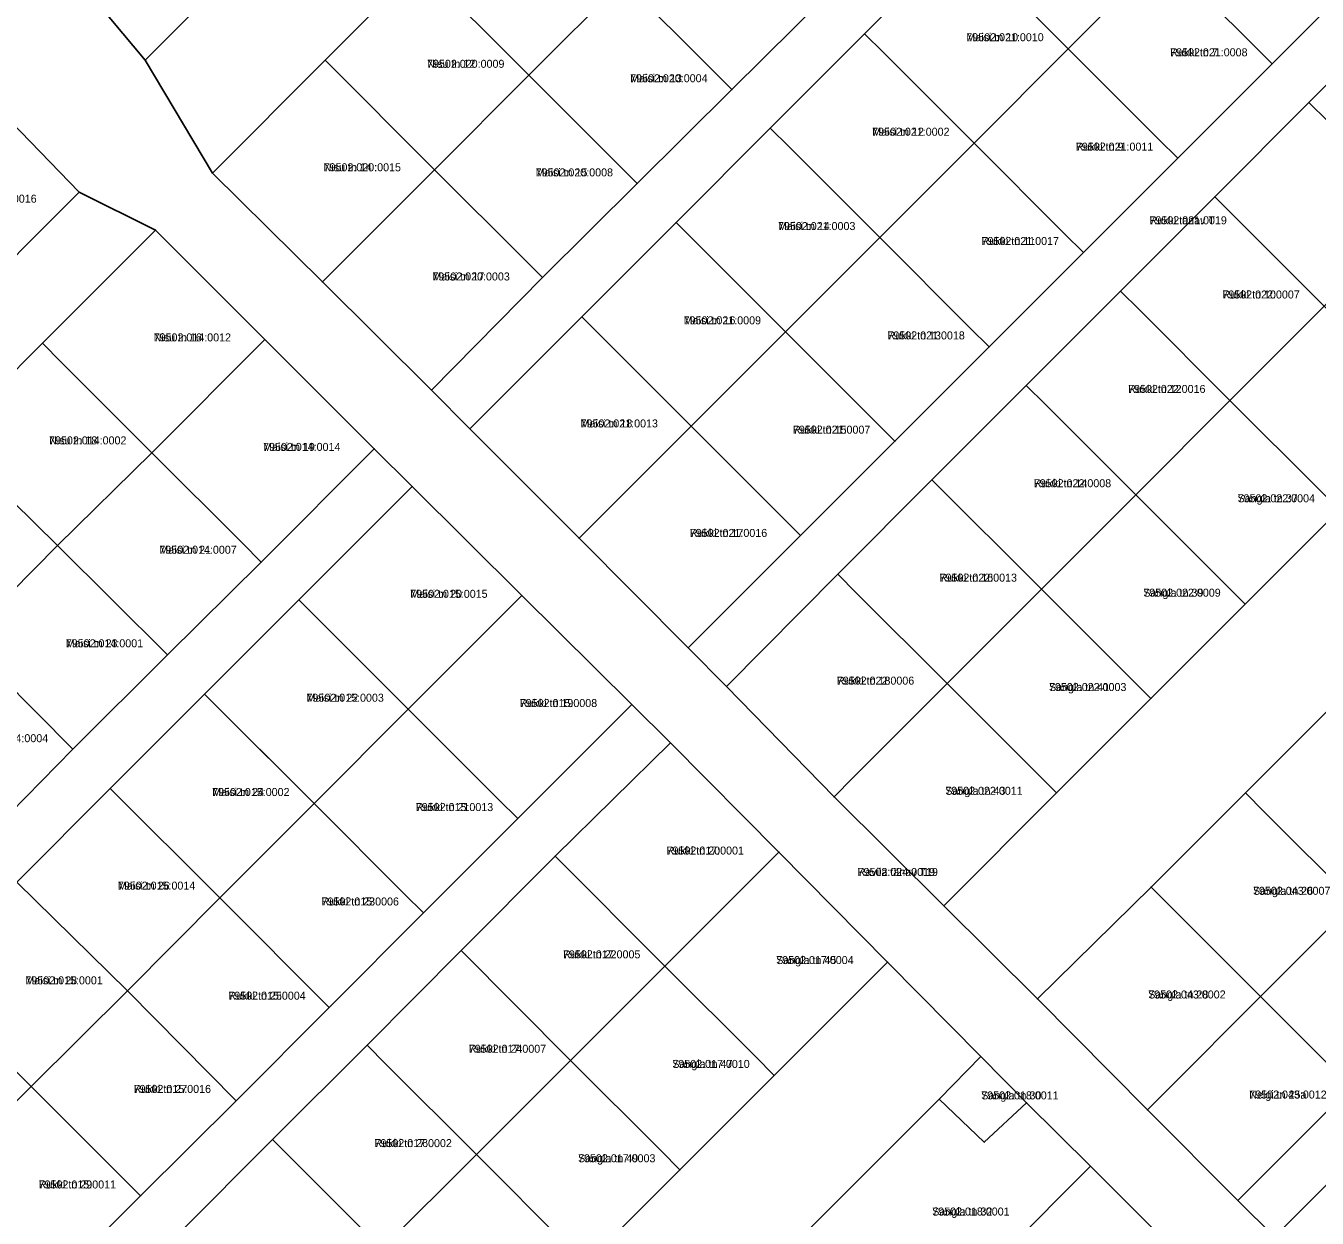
# Model space of a CAD drawing. Extents: x 643847 to 663718, y 6468443 to 6482775.
# Drawn here: x 657078.1 to 657320.2, y 6473214.5 to 6473438 of the extents above; entities that cross this region are included whole.
import ezdxf

# ---------------------------------------------------------------- set-up
doc = ezdxf.new("R2010")
doc.units = 0
for name, color, linetype in [('L_AADRESS', 7, 'Continuous'), ('PIIR', 7, 'Continuous'), ('TUNNUS', 7, 'Continuous')]:
    doc.layers.add(name, color=color, linetype=linetype)

msp = doc.modelspace()

# ---------------------------------------------------------------- linework, layer by layer
at = {"layer": 'PIIR'}
for points in [[(657246.69, 6473577.29), (657260.85, 6473591.41), (657279.6, 6473576), (657223.34, 6473520.72), (657205.07, 6473502.14), (657187.58, 6473484.21), (657169.6, 6473466.84), (657151.89, 6473449.19), (657134.21, 6473431.51), (657113.11, 6473410.38), (657100.47, 6473431.54), (657117.1, 6473448.13), (657131.26, 6473462.25), (657145.43, 6473476.36), (657159.59, 6473490.48), (657173.75, 6473504.59), (657181.9, 6473512.72), (657190.04, 6473520.83), (657204.2, 6473534.94), (657218.37, 6473549.06), (657232.53, 6473563.18)], [(657298.97, 6473514.29), (657320.16, 6473535.5), (657327.22, 6473528.44), (657306.02, 6473507.22), (657288.35, 6473489.53), (657270.69, 6473471.84), (657253.01, 6473454.17), (657235.3, 6473436.45), (657217.63, 6473418.76), (657199.99, 6473401.12), (657182.33, 6473383.44), (657161.36, 6473362.47), (657154.14, 6473369.72), (657174.95, 6473390.81), (657192.7, 6473408.41), (657210.45, 6473426.02), (657228.2, 6473443.62), (657245.94, 6473461.22), (657263.61, 6473478.92), (657281.29, 6473496.6)], [(657347.04, 6473466.21), (657368.56, 6473487.23), (657375.18, 6473480.24), (657353.98, 6473459.02), (657336.31, 6473441.33), (657318.63, 6473423.62), (657300.96, 6473405.95), (657283.31, 6473388.27), (657265.63, 6473370.59), (657247.96, 6473352.9), (657230.3, 6473335.2), (657209.45, 6473314.16), (657202.27, 6473321.38), (657223.33, 6473342.45), (657241, 6473360.11), (657258.69, 6473377.8), (657276.37, 6473395.48), (657294.03, 6473413.16), (657311.7, 6473430.84), (657329.37, 6473448.52)], [(657270.69, 6473471.84), (657291.2, 6473451.34), (657273.52, 6473433.66), (657256.56, 6473450.62), (657253.01, 6473454.17)], [(657311.7, 6473430.84), (657308.17, 6473434.38), (657291.2, 6473451.34), (657308.86, 6473469.03), (657329.37, 6473448.52)], [(657151.89, 6473449.19), (657169.6, 6473466.84), (657190.08, 6473446.37), (657172.41, 6473428.69)], [(657228.2, 6473443.62), (657210.45, 6473426.02), (657207.06, 6473429.4), (657190.08, 6473446.37), (657207.76, 6473464.05), (657224.73, 6473447.08)], [(657100.47, 6473431.54), (657087.59, 6473446.94), (657102.99, 6473462.29), (657117.1, 6473448.13)], [(657253.01, 6473454.17), (657256.56, 6473450.62), (657273.52, 6473433.66), (657255.85, 6473415.98), (657238.88, 6473432.94), (657235.3, 6473436.45)], [(657294.03, 6473413.16), (657290.5, 6473416.69), (657273.52, 6473433.66), (657291.2, 6473451.34), (657308.17, 6473434.38), (657311.7, 6473430.84)], [(657151.89, 6473449.19), (657172.41, 6473428.69), (657154.73, 6473411.01), (657134.21, 6473431.51)], [(657192.7, 6473408.41), (657189.38, 6473411.72), (657172.41, 6473428.69), (657190.08, 6473446.37), (657207.06, 6473429.4), (657210.45, 6473426.02)], [(657336.31, 6473441.33), (657339.85, 6473437.79), (657356.83, 6473420.84), (657339.16, 6473403.15), (657322.18, 6473420.11), (657318.63, 6473423.62)], [(657235.3, 6473436.45), (657238.88, 6473432.94), (657255.85, 6473415.98), (657238.17, 6473398.29), (657221.2, 6473415.26), (657217.63, 6473418.76)], [(657276.37, 6473395.48), (657272.82, 6473399.01), (657255.85, 6473415.98), (657273.52, 6473433.66), (657290.5, 6473416.69), (657294.03, 6473413.16)], [(657134.21, 6473431.51), (657154.73, 6473411.01), (657137.05, 6473393.33), (657133.69, 6473389.98), (657113.11, 6473410.38)], [(657174.95, 6473390.81), (657171.71, 6473394.05), (657154.73, 6473411.01), (657172.41, 6473428.69), (657189.38, 6473411.72), (657192.7, 6473408.41)], [(657088.12, 6473406.82), (657081.05, 6473399.75), (657063.65, 6473382.33), (657060.12, 6473385.87), (657043.14, 6473402.82), (657060.81, 6473420.51), (657067.89, 6473427.59)], [(657318.63, 6473423.62), (657322.18, 6473420.11), (657339.16, 6473403.15), (657321.49, 6473385.46), (657304.5, 6473402.41), (657300.96, 6473405.95)], [(657217.63, 6473418.76), (657221.2, 6473415.26), (657238.17, 6473398.29), (657220.5, 6473380.62), (657199.99, 6473401.12)], [(657276.37, 6473395.48), (657258.69, 6473377.8), (657255.15, 6473381.34), (657238.17, 6473398.29), (657255.85, 6473415.98), (657272.82, 6473399.01)], [(657154.14, 6473369.72), (657133.69, 6473389.98), (657137.05, 6473393.33), (657154.73, 6473411.01), (657171.71, 6473394.05), (657174.95, 6473390.81)], [(657300.96, 6473405.95), (657304.5, 6473402.41), (657321.49, 6473385.46), (657303.82, 6473367.78), (657286.84, 6473384.74), (657283.31, 6473388.27)], [(657199.99, 6473401.12), (657220.5, 6473380.62), (657202.82, 6473362.94), (657185.85, 6473379.91), (657182.33, 6473383.44)], [(657102.41, 6473399.69), (657122.92, 6473379.18), (657101.71, 6473357.97), (657084.73, 6473374.93), (657081.2, 6473378.47)], [(657258.69, 6473377.8), (657241, 6473360.11), (657237.47, 6473363.65), (657220.5, 6473380.62), (657238.17, 6473398.29), (657255.15, 6473381.34)], [(657359.94, 6473382.73), (657370.83, 6473393.6), (657370.3, 6473389.5), (657431.04, 6473381.58), (657432.9, 6473379.57), (657415.61, 6473362.1), (657398.63, 6473379.08), (657395.09, 6473382.62), (657377.41, 6473364.93), (657359.75, 6473347.26), (657342.07, 6473329.58), (657324.4, 6473311.91), (657306.72, 6473294.22), (657289.02, 6473276.57), (657267.72, 6473255.63), (657250.17, 6473273.07), (657271.32, 6473294.21), (657288.99, 6473311.9), (657306.66, 6473329.58), (657324.35, 6473347.28), (657342.09, 6473365.04)], [(657283.31, 6473388.27), (657286.84, 6473384.74), (657303.82, 6473367.78), (657286.15, 6473350.08), (657269.17, 6473367.05), (657265.63, 6473370.59)], [(657324.35, 6473347.28), (657320.8, 6473350.81), (657303.82, 6473367.78), (657321.49, 6473385.46), (657338.47, 6473368.5), (657342.09, 6473365.04)], [(657453.58, 6473366.14), (657473.56, 6473386.15), (657480.77, 6473379.06), (657455.86, 6473354.3), (657431.17, 6473329.46), (657426.84, 6473325.3), (657366.24, 6473264.94), (657408.59, 6473222.06), (657403.33, 6473219.05), (657379.67, 6473242.78), (657361.89, 6473260.61), (657336.67, 6473235.5), (657312.14, 6473211.06), (657305.32, 6473217.86), (657326.53, 6473239.08), (657344.21, 6473256.76), (657361.88, 6473274.44), (657379.56, 6473292.11), (657397.23, 6473309.79), (657414.92, 6473327.44), (657432.59, 6473345.13)], [(657182.33, 6473383.44), (657185.85, 6473379.91), (657202.82, 6473362.94), (657185.14, 6473345.26), (657181.81, 6473341.93), (657161.36, 6473362.47)], [(657223.33, 6473342.45), (657219.8, 6473345.97), (657202.82, 6473362.94), (657220.5, 6473380.62), (657237.47, 6473363.65), (657241, 6473360.11)], [(657081.2, 6473378.47), (657084.73, 6473374.93), (657101.71, 6473357.97), (657084.06, 6473340.59), (657067.06, 6473357.25), (657063.53, 6473360.78)], [(657122.23, 6473337.46), (657118.69, 6473341), (657101.71, 6473357.97), (657122.92, 6473379.18), (657143.42, 6473358.7)], [(657265.63, 6473370.59), (657269.17, 6473367.05), (657286.15, 6473350.08), (657268.49, 6473332.41), (657247.96, 6473352.9)], [(657306.66, 6473329.58), (657303.13, 6473333.13), (657286.15, 6473350.08), (657303.82, 6473367.78), (657320.8, 6473350.81), (657324.35, 6473347.28)], [(657223.33, 6473342.45), (657202.27, 6473321.38), (657181.81, 6473341.93), (657185.14, 6473345.26), (657202.82, 6473362.94), (657219.8, 6473345.97)], [(657063.53, 6473360.78), (657067.06, 6473357.25), (657084.06, 6473340.59), (657066.52, 6473322.89), (657056.34, 6473312.63), (657035.34, 6473332.61)], [(657101.71, 6473357.97), (657118.69, 6473341), (657122.23, 6473337.46), (657104.68, 6473320.12), (657084.06, 6473340.59)], [(657247.96, 6473352.9), (657268.49, 6473332.41), (657250.81, 6473314.72), (657233.84, 6473331.68), (657230.3, 6473335.2)], [(657150.53, 6473351.64), (657171.1, 6473331.21), (657167.47, 6473327.59), (657149.79, 6473309.91), (657132.82, 6473326.87), (657129.29, 6473330.4)], [(657288.99, 6473311.9), (657285.46, 6473315.44), (657268.49, 6473332.41), (657286.15, 6473350.08), (657303.13, 6473333.13), (657306.66, 6473329.58)], [(657086.91, 6473302.43), (657066.52, 6473322.89), (657084.06, 6473340.59), (657104.68, 6473320.12)], [(657230.3, 6473335.2), (657233.84, 6473331.68), (657250.81, 6473314.72), (657233.15, 6473297.02), (657229.61, 6473293.48), (657209.45, 6473314.16)], [(657170.3, 6473289.41), (657166.77, 6473292.94), (657149.79, 6473309.91), (657167.47, 6473327.59), (657171.1, 6473331.21), (657191.67, 6473310.78)], [(657271.32, 6473294.21), (657267.8, 6473297.75), (657250.81, 6473314.72), (657268.49, 6473332.41), (657285.46, 6473315.44), (657288.99, 6473311.9)], [(657132.12, 6473292.22), (657115.15, 6473309.19), (657111.62, 6473312.73), (657129.29, 6473330.4), (657132.82, 6473326.87), (657149.79, 6473309.91)], [(657066.52, 6473322.89), (657086.91, 6473302.43), (657069.2, 6473284.42), (657065.66, 6473287.96), (657048.68, 6473304.93)], [(657250.17, 6473273.07), (657229.61, 6473293.48), (657233.15, 6473297.02), (657250.81, 6473314.72), (657267.8, 6473297.75), (657271.32, 6473294.21)], [(657111.62, 6473312.73), (657132.12, 6473292.22), (657114.44, 6473274.55), (657093.94, 6473295.05)], [(657324.4, 6473311.91), (657327.93, 6473308.37), (657344.9, 6473291.4), (657327.23, 6473273.73), (657310.25, 6473290.69), (657306.72, 6473294.22)], [(657152.63, 6473271.73), (657149.09, 6473275.26), (657132.12, 6473292.22), (657149.79, 6473309.91), (657166.77, 6473292.94), (657170.3, 6473289.41)], [(657198.92, 6473303.58), (657219.26, 6473283.13), (657197.91, 6473261.77), (657177.32, 6473282.39)], [(657093.94, 6473295.05), (657114.44, 6473274.55), (657097.18, 6473257.15), (657076.39, 6473277.51)], [(657134.94, 6473254.04), (657114.44, 6473274.55), (657132.12, 6473292.22), (657149.09, 6473275.26), (657152.63, 6473271.73)], [(657306.72, 6473294.22), (657310.25, 6473290.69), (657327.23, 6473273.73), (657309.55, 6473256.05), (657289.02, 6473276.57)], [(657218.37, 6473241.27), (657214.85, 6473244.8), (657197.91, 6473261.77), (657219.26, 6473283.13), (657239.63, 6473262.53)], [(657177.32, 6473282.39), (657197.91, 6473261.77), (657180.22, 6473244.11), (657159.69, 6473264.67)], [(657076.39, 6473277.51), (657097.18, 6473257.15), (657079.09, 6473239.19), (657062.12, 6473256.16), (657058.71, 6473259.82)], [(657309.55, 6473256.05), (657291.87, 6473238.36), (657288.34, 6473234.83), (657267.72, 6473255.63), (657289.02, 6473276.57)], [(657117.52, 6473236.55), (657097.18, 6473257.15), (657114.44, 6473274.55), (657134.94, 6473254.04)], [(657326.53, 6473239.08), (657309.55, 6473256.05), (657327.23, 6473273.73), (657344.21, 6473256.76)], [(657159.69, 6473264.67), (657180.22, 6473244.11), (657162.55, 6473226.44), (657145.6, 6473243.41), (657142.06, 6473246.94)], [(657200.7, 6473223.59), (657197.17, 6473227.13), (657180.22, 6473244.11), (657197.91, 6473261.77), (657214.85, 6473244.8), (657218.37, 6473241.27)], [(657058.71, 6473259.82), (657062.12, 6473256.16), (657079.09, 6473239.19), (657061.41, 6473221.51), (657044.44, 6473238.48), (657040.97, 6473242.08)], [(657099.61, 6473218.69), (657079.09, 6473239.19), (657097.18, 6473257.15), (657117.52, 6473236.55)], [(657305.32, 6473217.86), (657288.34, 6473234.83), (657291.87, 6473238.36), (657309.55, 6473256.05), (657326.53, 6473239.08)], [(657142.06, 6473246.94), (657145.6, 6473243.41), (657162.55, 6473226.44), (657144.86, 6473208.76), (657127.9, 6473225.73), (657124.37, 6473229.27)], [(657183.02, 6473205.92), (657179.49, 6473209.45), (657162.55, 6473226.44), (657180.22, 6473244.11), (657197.17, 6473227.13), (657200.7, 6473223.59)], [(657257.13, 6473244.82), (657265.68, 6473236.17), (657257.77, 6473228.76), (657249.3, 6473236.82)], [(657081.94, 6473201.01), (657078.39, 6473204.55), (657061.41, 6473221.51), (657079.09, 6473239.19), (657099.61, 6473218.69)], [(657249.3, 6473236.82), (657257.77, 6473228.76), (657265.68, 6473236.17), (657277.65, 6473224.26), (657274.13, 6473220.72), (657256.54, 6473203.06), (657238.86, 6473185.39), (657221.9, 6473202.37), (657218.37, 6473205.91)], [(657336.67, 6473235.5), (657354.84, 6473217.92), (657333.63, 6473196.7), (657330.1, 6473193.16), (657312.14, 6473211.06)], [(657124.37, 6473229.27), (657127.9, 6473225.73), (657144.86, 6473208.76), (657127.17, 6473191.09), (657106.7, 6473211.6)], [(657165.35, 6473188.24), (657144.86, 6473208.76), (657162.55, 6473226.44), (657179.49, 6473209.45), (657183.02, 6473205.92)], [(657273.51, 6473186.08), (657256.54, 6473203.06), (657274.13, 6473220.72), (657277.65, 6473224.26), (657294.7, 6473207.26)]]:
    msp.add_lwpolyline(points, close=True, dxfattribs=at)
for points in [[(657074.71, 6473462.34), (657087.59, 6473446.94), (657100.47, 6473431.54), (657113.11, 6473410.38), (657133.69, 6473389.98), (657154.14, 6473369.72), (657161.36, 6473362.47), (657181.81, 6473341.93), (657202.27, 6473321.38), (657209.45, 6473314.16), (657229.61, 6473293.48), (657250.17, 6473273.07), (657267.72, 6473255.63), (657288.34, 6473234.83), (657305.32, 6473217.86), (657312.14, 6473211.06)], [(657294.7, 6473207.26), (657277.65, 6473224.26), (657265.68, 6473236.17), (657257.13, 6473244.82), (657239.63, 6473262.53), (657219.26, 6473283.13), (657198.92, 6473303.58), (657191.67, 6473310.78), (657171.1, 6473331.21), (657150.53, 6473351.64), (657143.42, 6473358.7), (657122.92, 6473379.18), (657102.41, 6473399.69), (657088.12, 6473406.82), (657067.89, 6473427.59)], [(657063.65, 6473382.33), (657081.05, 6473399.75), (657088.12, 6473406.82), (657102.41, 6473399.69), (657081.2, 6473378.47), (657063.53, 6473360.78)], [(656978.95, 6473193.84), (657001.91, 6473216.92), (657016.21, 6473231.28), (657033.83, 6473248.98), (657051.52, 6473266.75), (657069.2, 6473284.42), (657086.91, 6473302.43), (657104.68, 6473320.12), (657122.23, 6473337.46), (657143.42, 6473358.7), (657150.53, 6473351.64), (657129.29, 6473330.4), (657111.62, 6473312.73), (657093.94, 6473295.05), (657076.39, 6473277.51), (657058.71, 6473259.82), (657040.97, 6473242.08), (657023.24, 6473224.34), (657010.97, 6473211.52)], [(657081.94, 6473201.01), (657099.61, 6473218.69), (657117.52, 6473236.55), (657134.94, 6473254.04), (657152.63, 6473271.73), (657170.3, 6473289.41), (657191.67, 6473310.78), (657198.92, 6473303.58), (657177.32, 6473282.39), (657159.69, 6473264.67), (657142.06, 6473246.94), (657124.37, 6473229.27), (657106.7, 6473211.6)], [(657183.02, 6473205.92), (657200.7, 6473223.59), (657218.37, 6473241.27), (657239.63, 6473262.53), (657257.13, 6473244.82), (657249.3, 6473236.82), (657218.37, 6473205.91)]]:
    msp.add_lwpolyline(points, dxfattribs=at)

# ---------------------------------------------------------------- texts
at = {"layer": 'L_AADRESS'}
for s, p in [('Maisi tn 10', (657254.4, 6473435.08)), ('Rukki tn 7', (657292.61, 6473432.25)), ('Nisu tn 12', (657153.31, 6473430.1)), ('Maisi tn 13', (657191.39, 6473427.39)), ('Maisi tn 12', (657236.75, 6473417.37)), ('Rukki tn 9', (657274.94, 6473414.57)), ('Nisu tn 14', (657133.92, 6473410.71)), ('Maisi tn 15', (657173.67, 6473409.75)), ('Maisi tn 14', (657219.1, 6473399.69)), ('Rukki tänav T1', (657288.73, 6473400.77)), ('Rukki tn 11', (657257.26, 6473396.89)), ('Maisi tn 17', (657154.32, 6473390.25)), ('Rukki tn 10', (657302.4, 6473386.87)), ('Maisi tn 16', (657201.41, 6473382.03)), ('Nisu tn 16', (657102.06, 6473378.83)), ('Rukki tn 13', (657239.61, 6473379.2)), ('Rukki tn 12', (657284.73, 6473369.17)), ('Maisi tn 18', (657182.09, 6473362.71)), ('Rukki tn 15', (657221.9, 6473361.54)), ('Nisu tn 18', (657082.46, 6473359.53)), ('Maisi tn 19', (657122.57, 6473358.31)), ('Rukki tn 14', (657267.05, 6473351.5)), ('Sangla tn 37', (657305.25, 6473348.68)), ('Rukki tn 17', (657202.57, 6473342.19)), ('Maisi tn 21', (657103.13, 6473339.04)), ('Rukki tn 16', (657249.39, 6473333.81)), ('Maisi tn 20', (657150.16, 6473330.78)), ('Sangla tn 39', (657287.58, 6473330.99)), ('Maisi tn 23', (657085.59, 6473321.51)), ('Rukki tn 18', (657230.13, 6473314.51)), ('Sangla tn 41', (657269.9, 6473313.31)), ('Maisi tn 22', (657130.71, 6473311.31)), ('Rukki tn 19', (657170.7, 6473310.31)), ('Maisi tn 24', (657113.03, 6473293.64)), ('Sangla tn 43', (657250.46, 6473293.87)), ('Rukki tn 21', (657151.21, 6473290.82)), ('Rukki tn 20', (657198.21, 6473282.67)), ('Ravila tänav T19', (657234.02, 6473278.66)), ('Maisi tn 26', (657095.36, 6473276.1)), ('Sangla tn 26', (657308.14, 6473275.13)), ('Rukki tn 23', (657133.54, 6473273.13)), ('Rukki tn 22', (657178.8, 6473263.22)), ('Sangla tn 45', (657218.77, 6473262.15)), ('Maisi tn 28', (657078.02, 6473258.35)), ('Rukki tn 25', (657116.06, 6473255.48)), ('Sangla tn 28', (657288.5, 6473255.7)), ('Rukki tn 24', (657161.14, 6473245.53)), ('Sangla tn 47', (657199.29, 6473242.69)), ('Rukki tn 27', (657098.31, 6473238)), ('Sangla tn 30', (657257.2, 6473236.79)), ('Nelgi tn 25a', (657307.44, 6473236.95)), ('Rukki tn 26', (657143.46, 6473227.85)), ('Sangla tn 49', (657181.62, 6473225.01)), ('Rukki tn 29', (657080.51, 6473220.1)), ('Sangla tn 32', (657248.01, 6473215.03))]:
    msp.add_text(s, height=1.5, dxfattribs=at).set_placement(p)
at = {"layer": 'TUNNUS'}
for s, p in [('79502:021:0010', (657254.4, 6473435.08)), ('79502:021:0008', (657292.61, 6473432.25)), ('79502:020:0009', (657153.31, 6473430.1)), ('79502:020:0004', (657191.39, 6473427.39)), ('79502:021:0002', (657236.75, 6473417.37)), ('79502:021:0011', (657274.94, 6473414.57)), ('79502:020:0015', (657133.92, 6473410.71)), ('79502:020:0008', (657173.67, 6473409.75)), ('79502:012:0016', (657065.63, 6473404.82)), ('79502:021:0003', (657219.1, 6473399.69)), ('79502:021:0019', (657288.73, 6473400.77)), ('79502:021:0017', (657257.26, 6473396.89)), ('79502:020:0003', (657154.32, 6473390.25)), ('79502:022:0007', (657302.4, 6473386.87)), ('79502:021:0009', (657201.41, 6473382.03)), ('79502:014:0012', (657102.06, 6473378.83)), ('79502:021:0018', (657239.61, 6473379.2)), ('79502:022:0016', (657284.73, 6473369.17)), ('79502:021:0013', (657182.09, 6473362.71)), ('79502:021:0007', (657221.9, 6473361.54)), ('79502:014:0002', (657082.46, 6473359.53)), ('79502:014:0014', (657122.57, 6473358.31)), ('79502:022:0008', (657267.05, 6473351.5)), ('79502:022:0004', (657305.25, 6473348.68)), ('79502:021:0016', (657202.57, 6473342.19)), ('79502:014:0007', (657103.13, 6473339.04)), ('79502:022:0013', (657249.39, 6473333.81)), ('79502:015:0015', (657150.16, 6473330.78)), ('79502:022:0009', (657287.58, 6473330.99)), ('79502:014:0001', (657085.59, 6473321.51)), ('79502:022:0006', (657230.13, 6473314.51)), ('79502:022:0003', (657269.9, 6473313.31)), ('79502:015:0003', (657130.71, 6473311.31)), ('79502:015:0008', (657170.7, 6473310.31)), ('79502:014:0004', (657067.79, 6473303.72)), ('79502:015:0002', (657113.03, 6473293.64)), ('79502:022:0011', (657250.46, 6473293.87)), ('79502:015:0013', (657151.21, 6473290.82)), ('79502:017:0001', (657198.21, 6473282.67)), ('79502:024:0019', (657234.02, 6473278.66)), ('79502:015:0014', (657095.36, 6473276.1)), ('79502:043:0007', (657308.14, 6473275.13)), ('79502:015:0006', (657133.54, 6473273.13)), ('79502:017:0005', (657178.8, 6473263.22)), ('79502:017:0004', (657218.77, 6473262.15)), ('79502:015:0001', (657078.02, 6473258.35)), ('79502:015:0004', (657116.06, 6473255.48)), ('79502:043:0002', (657288.5, 6473255.7)), ('79502:017:0007', (657161.14, 6473245.53)), ('79502:017:0010', (657199.29, 6473242.69)), ('79502:015:0016', (657098.31, 6473238)), ('79502:018:0011', (657257.2, 6473236.79)), ('79502:043:0012', (657307.44, 6473236.95)), ('79502:017:0002', (657143.46, 6473227.85)), ('79502:017:0003', (657181.62, 6473225.01)), ('79502:015:0011', (657080.51, 6473220.1)), ('79502:018:0001', (657248.01, 6473215.03))]:
    msp.add_text(s, height=1.5, dxfattribs=at).set_placement(p)

doc.saveas('drawing.dxf')
